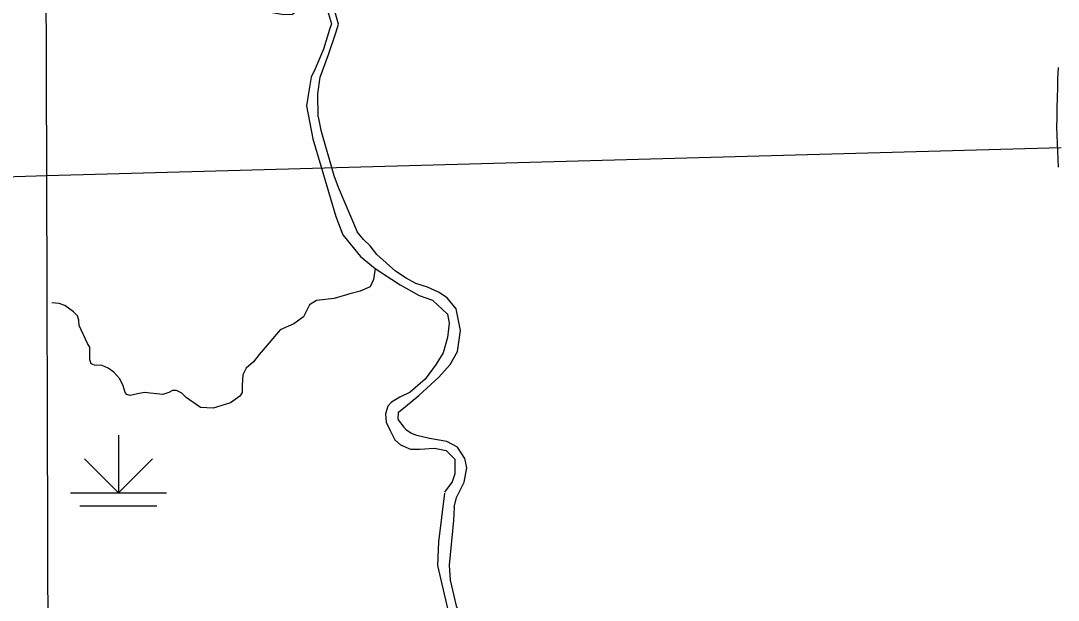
# Model space of a CAD drawing. Extents: x 1127717 to 1741049, y 2026793 to 2244711.
# Drawn here: x 1294586 to 1299981, y 2094451 to 2097463 of the extents above; entities that cross this region are included whole.
import ezdxf

# ---------------------------------------------------------------- set-up
doc = ezdxf.new("R2010")
doc.units = 0
for name, color, linetype in [('31', 7, 'Continuous'), ('35', 7, 'Continuous'), ('44', 7, 'Continuous'), ('5', 7, 'Continuous')]:
    doc.layers.add(name, color=color, linetype=linetype)

msp = doc.modelspace()

# ---------------------------------------------------------------- linework, layer by layer
at = {"layer": '31'}
msp.add_lwpolyline([(1299982.3, 2096702.4), (1299974.3, 2096909.9), (1299975.2, 2096959.4), (1299976.2, 2097010.1), (1299977.6, 2097063.5), (1299979.2, 2097115.1), (1299978.9, 2097160.2), (1299982.3, 2097219.5)], dxfattribs=at)
at = {"layer": '35'}
for points in [[(1296133.2, 2096962.6), (1296130.2, 2097083.2), (1296142.4, 2097168.9), (1296186.8, 2097288.2), (1296225, 2097399.9), (1296238.8, 2097445.8), (1296212.8, 2097537.6), (1296185.2, 2097571.2), (1296148.5, 2097589.6), (1296095, 2097591.1), (1296026.2, 2097571.2), (1295994.1, 2097571.2), (1295928.3, 2097569.7), (1295884.1, 2097595.9)], [(1295882.3, 2097507.3), (1295954.3, 2097494.7), (1295998.7, 2097496.3), (1296033.8, 2097525.3), (1296056.8, 2097549.8), (1296093.5, 2097559), (1296150.1, 2097548.3), (1296176.1, 2097529.9), (1296186.8, 2097499.3), (1296202.1, 2097447.3), (1296191.4, 2097416.7), (1296160.8, 2097315.8), (1296116.4, 2097213.3), (1296096.5, 2097170.4), (1296085.8, 2097107.7), (1296072.4, 2097020.8)], [(1296072.4, 2097020.8), (1296072.5, 2097020.3), (1296104.5, 2096849), (1296224.2, 2096444.9), (1296260.7, 2096350.3)], [(1296133.2, 2096962.6), (1296146.4, 2096894.3), (1296214.3, 2096659), (1296237, 2096598.5), (1296334.9, 2096365.7)], [(1296260.7, 2096350.3), (1296353.5, 2096237.2), (1296429.9, 2096174.5), (1296558.4, 2096090.3), (1296657.8, 2096035.3), (1296728.1, 2096010.8), (1296804.6, 2095937.4), (1296813.8, 2095891.5), (1296804.6, 2095816.5), (1296783.2, 2095736.9), (1296746.5, 2095678.8), (1296689.9, 2095600.8), (1296610.4, 2095533.5), (1296556.9, 2095505.9), (1296514.5, 2095480.9)], [(1296548.1, 2095391.6), (1296550.7, 2095429.5), (1296587.5, 2095458.5), (1296656.3, 2095515.1), (1296760.3, 2095610), (1296818.4, 2095675.8), (1296858.1, 2095744.6), (1296873.4, 2095853.2), (1296850.5, 2095964.9), (1296803.1, 2096023), (1296758.7, 2096052.1), (1296700.6, 2096078.1), (1296641, 2096096.5), (1296590.5, 2096125.5), (1296535.5, 2096160.7), (1296437.6, 2096247.9), (1296402.4, 2096292.3), (1296368.8, 2096325.9), (1296334.9, 2096365.7)], [(1296429.9, 2096174.5), (1296419.7, 2096118), (1296402.7, 2096080.7), (1296351.9, 2096057), (1296297.6, 2096043.4), (1296216.3, 2096019.7), (1296124.8, 2096009.5), (1296087.5, 2095985.8), (1296057, 2095924.8), (1296006.2, 2095887.5), (1295935, 2095856.9), (1295877.4, 2095789.1), (1295826.5, 2095728.1), (1295796, 2095690.8), (1295758.7, 2095656.9), (1295741.8, 2095623), (1295738.4, 2095568.7), (1295738.4, 2095531.4), (1295724.8, 2095511.1), (1295677.4, 2095477.2), (1295585.9, 2095450.1), (1295521.5, 2095453.4), (1295446.9, 2095504.3), (1295423.2, 2095528), (1295396.1, 2095541.6), (1295375.7, 2095541.6), (1295355.4, 2095531.4), (1295324.9, 2095521.3), (1295230, 2095531.4), (1295192.7, 2095524.6), (1295155.4, 2095514.5), (1295138.5, 2095521.3), (1295128.3, 2095531.4), (1295118.1, 2095565.3), (1295101.2, 2095602.6), (1295070.7, 2095636.5), (1295040.2, 2095656.9), (1295009.7, 2095670.5), (1294969, 2095673.8), (1294952, 2095680.6), (1294945.3, 2095701), (1294945.3, 2095741.7), (1294945.5, 2095766.1), (1294933.9, 2095785.3), (1294890.4, 2095878.8), (1294887.8, 2095907), (1294881.4, 2095930), (1294861, 2095950.5), (1294814.9, 2095982.5), (1294786.7, 2095994), (1294747, 2095996.6)], [(1296514.5, 2095480.9), (1296494.9, 2095460.6), (1296482.1, 2095420.2), (1296486.4, 2095377.2), (1296507.6, 2095333.8)], [(1296548.1, 2095391.6), (1296548.3, 2095389.1), (1296578.4, 2095350.9)], [(1296508, 2095333.8), (1296531.4, 2095284.5), (1296560.9, 2095258.4), (1296612.1, 2095235.9), (1296661.6, 2095235.9), (1296737.1, 2095241.9), (1296798.7, 2095228.9), (1296843, 2095184.6), (1296843.8, 2095109.1), (1296829.1, 2095067.4), (1296790.1, 2095013.8)], [(1296840.6, 2094934.5), (1296851.6, 2094984.9), (1296892.4, 2095064.8), (1296905.4, 2095139.5), (1296895, 2095187.2), (1296857.7, 2095246.3), (1296801.3, 2095276.7), (1296711, 2095292.3), (1296645.1, 2095307.1), (1296614.7, 2095319.2), (1296591.3, 2095334.8), (1296578.4, 2095350.9)], [(1296789, 2095007.6), (1296759.4, 2094754.5), (1296754, 2094631.1), (1296817.1, 2094355.6)], [(1296840.6, 2094934.5), (1296837.4, 2094865), (1296814.2, 2094633.9), (1296818.5, 2094555.9), (1296850.4, 2094422.7), (1296877.2, 2094361.4), (1296963.4, 2094114.6), (1296995.1, 2093919.3), (1296993.8, 2093827.1), (1296978.2, 2093711.5), (1296960.4, 2093638.8), (1296897.3, 2093507.8)]]:
    msp.add_lwpolyline(points, dxfattribs=at)
at = {"layer": '44'}
for p, q in [((1295094.2, 2095309.8), (1295094.2, 2095009.8)), ((1295094.2, 2095009.8), (1294917.4, 2095186.5)), ((1295094.2, 2095009.8), (1295271, 2095186.5)), ((1294844.2, 2095009.8), (1295344.2, 2095009.8)), ((1294894.2, 2094941.6), (1295294.2, 2094941.6))]:
    msp.add_line(p, q, dxfattribs=at)
at = {"layer": '5'}
for points in [[(1294721.5, 2096657.3), (1294712.3, 2099300.8)], [(1299996.4, 2096803), (1294721.5, 2096657.3)], [(1294721.5, 2096657.3), (1289444.1, 2096492.6)], [(1294732.8, 2092922.9), (1294721.5, 2096657.3)]]:
    msp.add_lwpolyline(points, dxfattribs=at)

doc.saveas('drawing.dxf')
